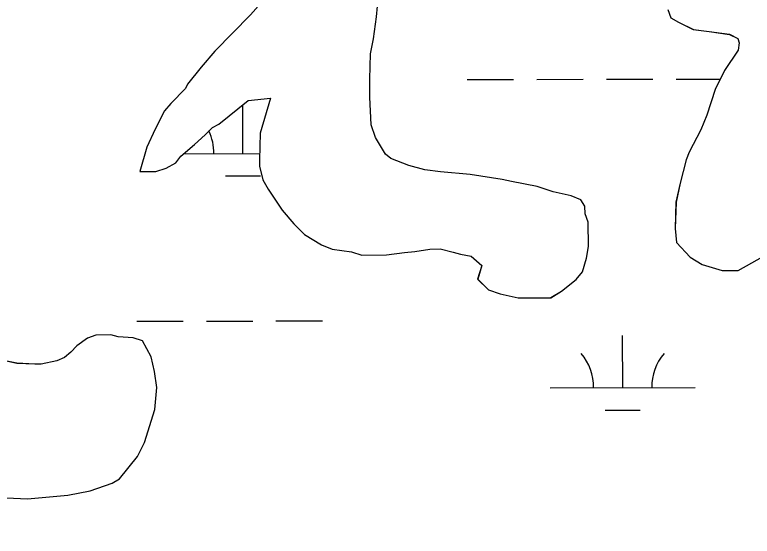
# Model space of a CAD drawing. Extents: x 3329297 to 3367176, y 649250 to 674653.
# Drawn here: x 3333990 to 3334498, y 665350 to 665710 of the extents above; entities that cross this region are included whole.
import ezdxf

# ---------------------------------------------------------------- set-up
doc = ezdxf.new("R2010")
doc.units = 0
for name, color, linetype in [('V-RIVR-EDGE', 7, 'Continuous'), ('V-SITE-VEGE', 7, 'Continuous'), ('V-WETL-SWMP', 7, 'Continuous')]:
    doc.layers.add(name, color=color, linetype=linetype)

msp = doc.modelspace()

# ---------------------------------------------------------------- linework, layer by layer
at = {"layer": 'V-RIVR-EDGE'}
msp.add_spline([(3333408.67, 669402.25), (3333456.19, 669390.71), (3333480.63, 669386.5), (3333498.44, 669381.9), (3333510.87, 669380.21), (3333522.05, 669375.21), (3333537.79, 669370.2), (3333569.28, 669364.32), (3333591.65, 669358.87), (3333623.12, 669349.68), (3333650.87, 669341.32), (3333676.14, 669332.97), (3333726.26, 669319.16), (3333778.85, 669302.04), (3333791.7, 669299.52), (3333813.65, 669293.25), (3333833.94, 669285.74), (3333853.81, 669277.4), (3333866.25, 669277.37), (3333927.54, 669258.57), (3333978.9, 669241.03), (3334054.7, 669220.12), (3334082.03, 669212.59), (3334104.4, 669205.9), (3334133.39, 669195.06), (3334212.08, 669169.99), (3334258.87, 669154.54), (3334287.45, 669144.94), (3334323.9, 669134.48), (3334362.83, 669121.12), (3334397.62, 669109.43), (3334435.3, 669094.83), (3334441.92, 669091.5), (3334451.86, 669089.82), (3334460.97, 669083.99), (3334464.7, 669082.74), (3334470.5, 669083.56), (3334476.3, 669080.22), (3334476.7, 669076.08), (3334486.64, 669072.74), (3334503.22, 669071.87), (3334523.51, 669067.26), (3334538.42, 669061.42), (3334550.43, 669055.17), (3334564.91, 669046.85), (3334575.68, 669042.68), (3334598.87, 669036.4), (3334626.22, 669030.95), (3334690.85, 669018.77), (3334721.1, 669015.79), (3334733.12, 669015.76), (3334745.12, 669011.17), (3334755.07, 669009.49), (3334769.57, 669008.62), (3334791.12, 669004.42), (3334799.82, 669004.4), (3334813.5, 669004.78), (3334832.55, 668999.76), (3334841.67, 668998.5), (3334844.56, 668994.76), (3334856.98, 668990.17), (3334864.01, 668983.93), (3334870.22, 668977.7), (3334876.83, 668970.23), (3334882.21, 668968.55), (3334894.64, 668965.62), (3334904.17, 668965.6), (3334918.26, 668964.32), (3334926.55, 668963.47), (3334936.07, 668958.47), (3334945.17, 668949.33), (3334956.75, 668941.01), (3334959.65, 668941.42), (3334971.67, 668941.39), (3334983.28, 668941.78), (3334993.22, 668938.85), (3335003.57, 668932.19), (3335011.43, 668925.13), (3335021.77, 668920.13), (3335034.2, 668915.95), (3335054.91, 668911.76), (3335056.98, 668908.85), (3335064.84, 668903.86), (3335073.54, 668900.11), (3335080.99, 668898.01), (3335087.62, 668898), (3335095.08, 668897.98), (3335097.56, 668895.07), (3335105.01, 668888.42), (3335114.11, 668882.18), (3335138.13, 668873), (3335159.66, 668864.25), (3335185.74, 668850.5), (3335195.24, 668838.88), (3335210.97, 668830.13), (3335229.2, 668825.53), (3335249.9, 668817.6), (3335252.37, 668811.38), (3335261.48, 668805.55), (3335272.65, 668798.48), (3335296.26, 668792.62), (3335327.31, 668778.45), (3335359.19, 668761.79), (3335399.34, 668739.72), (3335432.46, 668723.48), (3335466.41, 668708.06), (3335508.64, 668689.3), (3335535.54, 668674.31), (3335583.98, 668653.05), (3335614.62, 668638.06), (3335645.26, 668624.72), (3335682.09, 668600.59), (3335715.2, 668580.61), (3335752.45, 668561.45), (3335771.91, 668553.11), (3335793.87, 668548.5), (3335846.45, 668524.74), (3335870.88, 668514.74), (3335887.86, 668509.31), (3335894.89, 668501), (3335912.68, 668488.11), (3335927.57, 668478.12), (3335958.63, 668466.44), (3335986.78, 668452.69), (3336001.26, 668442.71), (3336018.65, 668434.38), (3336038.94, 668426.86), (3336117.18, 668387.3), (3336184.23, 668349), (3336223.14, 668326.52), (3336257.49, 668305.71), (3336289.35, 668284.49), (3336317.09, 668269.5), (3336332.82, 668261.59), (3336456.59, 668198.69), (3336509.16, 668170.79), (3336541.45, 668152.89), (3336585.74, 668129.99), (3336625.9, 668110.82), (3336652.81, 668097.9), (3336753.39, 668040.04), (3336798.08, 668013.82), (3336819.61, 668001.33), (3336844.03, 667986.76), (3336862.23, 667973.87), (3336893.68, 667952.24), (3336928.03, 667933.09), (3336960.32, 667914.77), (3336990.53, 667894.8), (3337029.42, 667867.76), (3337069.15, 667842.38), (3337101.03, 667829.45), (3337126.7, 667818.2), (3337166.01, 667790.33), (3337200.36, 667767.86), (3337228.49, 667747.49), (3337263.25, 667726.26), (3337288.91, 667709.2), (3337372.51, 667657.19), (3337387.81, 667642.64), (3337413.87, 667621.85), (3337448.63, 667598.56), (3337473.45, 667578.6), (3337509.02, 667550.74), (3337579.37, 667503.32), (3337621.15, 667469.64), (3337664.99, 667430.98), (3337708, 667391.09), (3337739.83, 667359.09), (3337772.91, 667327.1), (3337812.19, 667288.45), (3337827.07, 667271.42), (3337829.54, 667264.37), (3337842.77, 667251.49), (3337873.39, 667227.79), (3337886.2, 667214.9), (3337903.15, 667197.87), (3337949.44, 667144.7), (3337971.36, 667123.51), (3337996.16, 667096.5), (3338024.28, 667069.91), (3338047.02, 667044.57), (3338075.53, 667011.75), (3338104.88, 666976.86), (3338113.55, 666965.24), (3338176.78, 666889.65), (3338206.11, 666850.2), (3338224.29, 666825.28), (3338246.19, 666798.29), (3338263.54, 666774.2), (3338301.95, 666718.57), (3338311.86, 666704.45), (3338327.97, 666683.27), (3338335.39, 666667.92), (3338348.6, 666644.26), (3338362.65, 666627.23), (3338385.38, 666599.41), (3338404.38, 666574.49), (3338412.64, 666562.03), (3338414.69, 666551.25), (3338422.1, 666533), (3338443.14, 666493.98), (3338455.94, 666471.98), (3338475.36, 666449.55), (3338483.22, 666442.9), (3338498.1, 666425.04), (3338521.62, 666381.88), (3338562.49, 666317.53), (3338585.64, 666290.53), (3338600.49, 666260.65), (3338619.87, 666219.99), (3338640.91, 666179.73), (3338652.47, 666165.19), (3338660.72, 666148.59), (3338708.98, 666053.14), (3338735.4, 666007.49), (3338756.45, 665971.37), (3338777.09, 665937.33), (3338810.12, 665887.1), (3338828.67, 665846.43), (3338853.83, 665796.63), (3338873.62, 665751.82), (3338895.07, 665712.81), (3338903.73, 665692.06), (3338916.51, 665665.92), (3338933.84, 665635.2), (3338944.14, 665609.48), (3338956.5, 665578.78), (3338961.85, 665565.5), (3338976.72, 665543.08), (3338984.97, 665527.72), (3338995.29, 665511.12), (3339011.78, 665472.12), (3339026.62, 665438.92), (3339039.81, 665412.78), (3339047.62, 665382.91), (3339085.52, 665289.98), (3339099.52, 665253.88), (3339113.54, 665222.76), (3339126.31, 665192.47), (3339138.67, 665160.53), (3339164.2, 665092.49), (3339180.27, 665055.97), (3339203.74, 664990.84), (3339215.67, 664956.41), (3339231.28, 664897.51), (3339241.14, 664863.5), (3339253.89, 664825.75), (3339262.12, 664798.38), (3339275.29, 664761.87), (3339290.53, 664724.53), (3339306.2, 664692.16), (3339318.96, 664656.48), (3339324.3, 664636.57), (3339336.64, 664597.17), (3339352.32, 664567.7), (3339365.51, 664538.24), (3339372.09, 664519.57), (3339374.1, 664493.04), (3339373.24, 664478.95), (3339373.22, 664471.07), (3339377.31, 664449.92), (3339393.81, 664419.21), (3339410.31, 664384.77), (3339423.47, 664344.95), (3339458.49, 664257.4), (3339470, 664219.24), (3339470.38, 664207.22), (3339477.79, 664185.65), (3339481.06, 664164.92), (3339486.38, 664140.04), (3339490.07, 664124.28), (3339499.57, 664107.26), (3339512.74, 664069.92), (3339523.82, 664028.45), (3339527.48, 663998.18), (3339528.24, 663969.58), (3339525.71, 663951.76), (3339522.38, 663945.55), (3339521.12, 663939.34), (3339523.98, 663925.24), (3339554.12, 663875.01), (3339569.36, 663836.01), (3339574.25, 663803.67), (3339577.08, 663774.24), (3339586.92, 663730.69), (3339599.67, 663691.28), (3339610.34, 663646.91), (3339623.11, 663615.79), (3339630.52, 663595.88), (3339633.84, 663595.87), (3339642.96, 663599.16), (3339642.95, 663594.19), (3339646.2, 663565.99), (3339654.41, 663535.72), (3339664.28, 663503.78), (3339677.03, 663465.2), (3339691.86, 663427.03), (3339697.2, 663406.71), (3339697.16, 663392.2), (3339697.14, 663381.01), (3339704.95, 663354.46), (3339710.68, 663325.43), (3339723.84, 663284.37), (3339738.67, 663247.44), (3339746.07, 663222.55), (3339747.68, 663203.07), (3339746.39, 663183.59), (3339745.49, 663154.58), (3339745.01, 663130.54), (3339742.91, 663119.36), (3339739.57, 663107.34), (3339737.02, 663082.48), (3339735.31, 663062.18), (3339736.91, 663039.79), (3339742.24, 663016.57), (3339743.89, 663011.59), (3339748.03, 663011.58), (3339751.76, 663009.5), (3339753.81, 663002.44), (3339760.02, 662996.63), (3339761.25, 662990.82), (3339763.7, 662975.89), (3339763.23, 662954.76), (3339760.68, 662930.31), (3339757.77, 662927.83), (3339749.07, 662927.43), (3339743.27, 662927.45), (3339738.7, 662924.14), (3339734.95, 662917.94), (3339730.39, 662915.88), (3339727.48, 662912.15), (3339727.05, 662907.59), (3339732.42, 662900.12), (3339737.36, 662884.36), (3339741.88, 662869.42), (3339745.19, 662866.1), (3339748.09, 662867.34), (3339750.6, 662877.28), (3339752.68, 662878.93), (3339754.33, 662875.61), (3339755.55, 662867.73), (3339761.75, 662859.01), (3339764.21, 662850.72), (3339762.54, 662844.09), (3339761.66, 662822.12), (3339758.32, 662812.6), (3339756.63, 662801.83), (3339759.49, 662784), (3339757.41, 662779.44), (3339754.89, 662768.67), (3339755.28, 662757.07), (3339757.75, 662749.6), (3339761.87, 662739.64), (3339755.63, 662730.95), (3339746.46, 662711.08), (3339737.74, 662704.06), (3339732.76, 662703.24), (3339730.27, 662699.93), (3339733.56, 662689.56), (3339736.84, 662677.12), (3339737.24, 662668), (3339731.83, 662659.31), (3339726.4, 662644.4), (3339724.32, 662641.09), (3339729.69, 662633.2), (3339729.67, 662627.4), (3339727.18, 662625.33), (3339721.8, 662625.76), (3339721.77, 662615.4), (3339722.97, 662597.16), (3339722.88, 662560.68), (3339725.3, 662535.39), (3339725.27, 662520.47), (3339726.84, 662486.48), (3339724.3, 662463.27), (3339713.04, 662438.43), (3339703.87, 662416.9), (3339699.66, 662391.63), (3339692.89, 662333.2), (3339688.24, 662297.98), (3339687.35, 662274.36), (3339683.58, 662256.13), (3339676.08, 662239.99), (3339666.07, 662216.8), (3339659.8, 662192.78), (3339656.84, 662171.64), (3339654.66, 662126.06), (3339650.43, 662090.84), (3339644.54, 662058.52), (3339643.67, 662039.46), (3339638.22, 662015.43), (3339634.45, 661998.44), (3339628.58, 661971.93), (3339618.98, 661945.84), (3339616.46, 661933), (3339617.23, 661907.3), (3339619.63, 661874.97), (3339617.1, 661854.66), (3339612.93, 661845.55), (3339610.83, 661836.44), (3339609.99, 661829.81), (3339609.97, 661820.28), (3339609.94, 661810.74), (3339603.71, 661804.13), (3339600.8, 661799.58), (3339598.69, 661785.07), (3339594.93, 661775.55), (3339590.33, 661759.4), (3339588.63, 661741.16), (3339585.71, 661733.3), (3339580.72, 661727.51), (3339574.08, 661723.79), (3339572.82, 661715.92), (3339571.93, 661693.54), (3339563.96, 661655.01), (3339553.91, 661613.59), (3339540.55, 661574.66), (3339527.6, 661533.66), (3339508.45, 661497.23), (3339490.11, 661455.83), (3339486.77, 661446.72), (3339487.15, 661432.62), (3339486.27, 661412.32), (3339484.59, 661404.03), (3339476.69, 661391.62), (3339467.95, 661378.79), (3339452.99, 661365.15), (3339446.77, 661363.5), (3339440.97, 661363.1), (3339433.9, 661354.83), (3339423.52, 661346.15), (3339398.21, 661334.61), (3339381.19, 661326.78), (3339369.99, 661319.76), (3339357.51, 661305.28), (3339344.6, 661280.03), (3339332.97, 661269.7), (3339320.94, 661263.51), (3339313.89, 661263.11), (3339310.17, 661266.02), (3339308.11, 661271.83), (3339302.75, 661282.21), (3339298.61, 661286.36), (3339290.74, 661288.87), (3339284.94, 661288.88), (3339274.98, 661285.59), (3339261.28, 661273.19), (3339255.46, 661266.57), (3339248.82, 661265.76), (3339234.73, 661264.55), (3339224.36, 661264.16), (3339216.48, 661259.21), (3339211.9, 661252.17), (3339209.4, 661248.45), (3339211.04, 661240.57), (3339215.57, 661229.37), (3339215.52, 661208.23), (3339213.41, 661191.24), (3339208.83, 661185.04), (3339198.85, 661169.31), (3339190.95, 661161.87), (3339179.34, 661161.07), (3339154.49, 661165.69), (3339127.97, 661171.14), (3339111.41, 661176.16), (3339105.19, 661176.17), (3339096.89, 661174.12), (3339090.66, 661168.75), (3339085.66, 661157.16), (3339071.95, 661143.1), (3339054.92, 661129.88), (3339020.08, 661118.77), (3338993.53, 661110.13), (3338978.58, 661099.81), (3338965.29, 661086.16), (3338953.63, 661064.64), (3338937.4, 661038.98)], degree=3, dxfattribs=at)
at = {"layer": 'V-SITE-VEGE'}
for p, q in [((3334159.91, 665717.64), (3334152.69, 665709.54)), ((3334239.56, 665708.21), (3334240.22, 665715.52)), ((3334152.69, 665709.54), (3334128.12, 665684.48)), ((3334237.52, 665692.87), (3334239.56, 665708.21)), ((3334440.23, 665713.14), (3334442.48, 665707.32)), ((3334442.48, 665707.32), (3334447.62, 665704.45)), ((3334447.62, 665704.45), (3334457.88, 665699.44)), ((3334457.88, 665699.44), (3334468.85, 665698.09)), ((3334468.85, 665698.09), (3334482.73, 665696.04)), ((3334235.43, 665682.63), (3334237.52, 665692.87)), ((3334482.73, 665696.04), (3334488.6, 665693.18)), ((3334488.6, 665693.18), (3334489.36, 665690.27)), ((3334489.36, 665690.27), (3334488.68, 665685.15)), ((3334128.12, 665684.48), (3334118.74, 665673.44)), ((3334488.68, 665685.15), (3334479.33, 665671.19)), ((3334234.88, 665665.1), (3334235.43, 665682.63)), ((3334118.74, 665673.44), (3334109.37, 665661.66)), ((3334479.33, 665671.19), (3334472.9, 665657.99)), ((3334235, 665652.7), (3334234.88, 665665.1)), ((3334107.94, 665658.73), (3334097.83, 665648.41)), ((3334109.37, 665661.66), (3334107.94, 665658.73)), ((3334472.9, 665657.99), (3334467.23, 665640.41)), ((3334235.92, 665633.73), (3334235, 665652.7)), ((3334097.83, 665648.41), (3334093.5, 665643.26)), ((3334130.81, 665634.14), (3334151.09, 665650.4)), ((3334151.09, 665650.4), (3334166.4, 665652.01)), ((3334166.4, 665652.01), (3334159.34, 665627.86)), ((3334093.5, 665643.26), (3334087.05, 665630.79)), ((3334467.23, 665640.41), (3334462.96, 665630.15)), ((3334121.4, 665626.75), (3334126.46, 665631.91)), ((3334126.46, 665631.91), (3334130.81, 665634.14)), ((3334238.93, 665625), (3334235.92, 665633.73)), ((3334087.05, 665630.79), (3334081.34, 665618.32)), ((3334159.34, 665627.86), (3334158.79, 665609.6)), ((3334462.96, 665630.15), (3334455.08, 665614.75)), ((3334114.17, 665620.11), (3334121.4, 665626.75)), ((3334245.61, 665613.39), (3334238.93, 665625)), ((3334081.34, 665618.32), (3334076.4, 665601.49)), ((3334104.76, 665611.99), (3334114.17, 665620.11)), ((3334101.15, 665607.57), (3334104.76, 665611.99)), ((3334249.29, 665610.51), (3334245.61, 665613.39)), ((3334455.08, 665614.75), (3334452.94, 665609.62)), ((3334094.62, 665603.85), (3334101.15, 665607.57)), ((3334158.79, 665609.6), (3334158.84, 665605.23)), ((3334261.75, 665605.52), (3334249.29, 665610.51)), ((3334452.94, 665609.62), (3334448.72, 665593.52)), ((3334076.4, 665601.49), (3334087.34, 665601.59)), ((3334087.34, 665601.59), (3334094.62, 665603.85)), ((3334158.84, 665605.23), (3334161.12, 665595.76)), ((3334272.73, 665602.71), (3334261.75, 665605.52)), ((3334283.69, 665601.36), (3334272.73, 665602.71)), ((3334304.14, 665599.37), (3334283.69, 665601.36)), ((3334326.07, 665595.94), (3334304.14, 665599.37)), ((3334161.12, 665595.76), (3334164.83, 665589.23)), ((3334332.66, 665594.55), (3334326.07, 665595.94)), ((3334350.21, 665591.08), (3334332.66, 665594.55)), ((3334448.72, 665593.52), (3334445.93, 665580.35)), ((3334164.83, 665589.23), (3334174.47, 665574.73)), ((3334361.19, 665587.53), (3334350.21, 665591.08)), ((3334373.63, 665584.74), (3334361.19, 665587.53)), ((3334380.23, 665581.89), (3334373.63, 665584.74)), ((3334383.19, 665577.54), (3334380.23, 665581.89)), ((3334383.24, 665572.43), (3334383.19, 665577.54)), ((3334445.93, 665580.35), (3334445.38, 665562.1)), ((3334174.47, 665574.73), (3334182.59, 665565.32)), ((3334385.49, 665566.61), (3334383.24, 665572.43)), ((3334385.66, 665549.82), (3334385.49, 665566.61)), ((3334182.59, 665565.32), (3334189.96, 665558.09)), ((3334445.38, 665562.1), (3334446.21, 665552.62)), ((3334189.96, 665558.09), (3334201.71, 665550.91)), ((3334201.71, 665550.91), (3334209.04, 665548.06)), ((3334446.21, 665552.62), (3334455.8, 665542.49)), ((3334209.04, 665548.06), (3334222.2, 665546.01)), ((3334222.2, 665546.01), (3334229.52, 665543.89)), ((3334246.31, 665544.06), (3334258.7, 665545.64)), ((3334258.7, 665545.64), (3334265.99, 665546.44)), ((3334265.99, 665546.44), (3334276.19, 665548)), ((3334276.19, 665548), (3334283.49, 665548.08)), ((3334283.49, 665548.08), (3334292.27, 665545.97)), ((3334292.27, 665545.97), (3334297.39, 665544.57)), ((3334384.28, 665541.78), (3334385.66, 665549.82)), ((3334229.52, 665543.89), (3334246.31, 665544.06)), ((3334297.39, 665544.57), (3334304.7, 665543.18)), ((3334304.7, 665543.18), (3334312.07, 665536.68)), ((3334381.45, 665532.27), (3334384.28, 665541.78)), ((3334455.8, 665542.49), (3334463.88, 665537.46)), ((3334488.73, 665533.33), (3334507.61, 665543.74)), ((3334312.07, 665536.68), (3334309.24, 665527.17)), ((3334463.88, 665537.46), (3334477.79, 665533.22)), ((3334377.12, 665527.11), (3334381.45, 665532.27)), ((3334477.79, 665533.22), (3334488.73, 665533.33)), ((3334309.24, 665527.17), (3334316.62, 665519.94)), ((3334366.99, 665518.98), (3334377.12, 665527.11)), ((3334316.62, 665519.94), (3334324.67, 665517.1)), ((3334324.67, 665517.1), (3334337.11, 665514.31)), ((3334359.73, 665514.53), (3334366.99, 665518.98)), ((3334337.11, 665514.31), (3334359.73, 665514.53)), ((3334040.32, 665486.53), (3334033.07, 665481.35)), ((3334046.13, 665488.78), (3334040.32, 665486.53)), ((3334056.35, 665488.88), (3334046.13, 665488.78)), ((3334061.48, 665487.47), (3334056.35, 665488.88)), ((3334071.7, 665486.84), (3334061.48, 665487.47)), ((3334078.29, 665484.72), (3334071.7, 665486.84)), ((3334084.24, 665473.83), (3334078.29, 665484.72)), ((3334033.07, 665481.35), (3334028.74, 665476.93)), ((3334028.74, 665476.93), (3334024.39, 665473.23)), ((3333991.59, 665469.26), (3333981.35, 665471.35)), ((3334004, 665468.65), (3333991.59, 665469.26)), ((3334019.31, 665471), (3334008.38, 665468.7)), ((3334024.39, 665473.23), (3334019.31, 665471)), ((3334086.53, 665463.64), (3334084.24, 665473.83)), ((3334008.38, 665468.7), (3334004, 665468.65)), ((3334088.1, 665452.7), (3334086.53, 665463.64)), ((3334086.79, 665437.36), (3334088.1, 665452.7)), ((3334079.72, 665414.67), (3334086.79, 665437.36)), ((3334074.71, 665405.13), (3334079.72, 665414.67)), ((3334062.45, 665389.68), (3334074.71, 665405.13)), ((3334057.37, 665386.71), (3334062.45, 665389.68)), ((3334042.1, 665381.45), (3334057.37, 665386.71)), ((3333999.09, 665375.91), (3334026.8, 665378.37)), ((3334026.8, 665378.37), (3334042.1, 665381.45)), ((3333984.48, 665376.49), (3333999.09, 665375.91))]:
    msp.add_line(p, q, dxfattribs=at)
at = {"layer": 'V-WETL-SWMP'}
for p, q in [((3334239.56, 665708.22), (3334240.22, 665715.53)), ((3334152.69, 665709.54), (3334128.12, 665684.48)), ((3334237.52, 665692.87), (3334239.56, 665708.22)), ((3334440.23, 665713.14), (3334442.48, 665707.32)), ((3334442.48, 665707.32), (3334447.62, 665704.46)), ((3334447.62, 665704.46), (3334457.89, 665699.45)), ((3334457.89, 665699.45), (3334468.85, 665698.1)), ((3334468.85, 665698.1), (3334482.74, 665696.05)), ((3334235.44, 665682.63), (3334237.52, 665692.87)), ((3334482.74, 665696.05), (3334488.6, 665693.19)), ((3334488.6, 665693.19), (3334489.36, 665690.27)), ((3334489.36, 665690.27), (3334488.68, 665685.16)), ((3334128.12, 665684.48), (3334118.75, 665673.44)), ((3334488.68, 665685.16), (3334479.34, 665671.2)), ((3334234.88, 665665.11), (3334235.44, 665682.63)), ((3334118.75, 665673.44), (3334109.37, 665661.67)), ((3334479.34, 665671.2), (3334472.9, 665657.99)), ((3334235.01, 665652.7), (3334234.88, 665665.11)), ((3334301.94, 665664.89), (3334333.94, 665664.95)), ((3334349.94, 665664.98), (3334381.94, 665665.04)), ((3334397.94, 665665.07), (3334429.94, 665665.13)), ((3334445.94, 665665.16), (3334476.42, 665665.22)), ((3334107.94, 665658.74), (3334097.83, 665648.42)), ((3334109.37, 665661.67), (3334107.94, 665658.74)), ((3334472.9, 665657.99), (3334467.23, 665640.42)), ((3334235.92, 665633.74), (3334235.01, 665652.7)), ((3334097.83, 665648.42), (3334093.5, 665643.26)), ((3334130.82, 665634.15), (3334151.09, 665650.41)), ((3334147.44, 665613.86), (3334147.38, 665647.43)), ((3334151.09, 665650.41), (3334166.4, 665652.02)), ((3334166.4, 665652.02), (3334159.34, 665627.86)), ((3334093.5, 665643.26), (3334087.06, 665630.79)), ((3334467.23, 665640.42), (3334462.96, 665630.16)), ((3334121.4, 665626.75), (3334126.46, 665631.91)), ((3334126.46, 665631.91), (3334130.82, 665634.15)), ((3334238.93, 665625.01), (3334235.92, 665633.74)), ((3334087.06, 665630.79), (3334081.34, 665618.33)), ((3334114.17, 665620.11), (3334121.4, 665626.75)), ((3334159.34, 665627.86), (3334158.8, 665609.61)), ((3334462.96, 665630.16), (3334455.08, 665614.75)), ((3334245.62, 665613.4), (3334238.93, 665625.01)), ((3334081.34, 665618.33), (3334076.4, 665601.49)), ((3334104.76, 665611.99), (3334114.17, 665620.11)), ((3334101.15, 665607.58), (3334104.76, 665611.99)), ((3334106.83, 665613.78), (3334158.92, 665613.88)), ((3334249.29, 665610.51), (3334245.62, 665613.4)), ((3334455.08, 665614.75), (3334452.94, 665609.62)), ((3334094.62, 665603.86), (3334101.15, 665607.58)), ((3334158.8, 665609.61), (3334158.84, 665605.23)), ((3334261.75, 665605.53), (3334249.29, 665610.51)), ((3334452.94, 665609.62), (3334448.72, 665593.52)), ((3334076.4, 665601.49), (3334087.35, 665601.6)), ((3334087.35, 665601.6), (3334094.62, 665603.86)), ((3334158.84, 665605.23), (3334161.12, 665595.77)), ((3334272.73, 665602.72), (3334261.75, 665605.53)), ((3334283.69, 665601.37), (3334272.73, 665602.72)), ((3334304.15, 665599.38), (3334283.69, 665601.37)), ((3334135.47, 665598.4), (3334159.47, 665598.45)), ((3334326.08, 665595.95), (3334304.15, 665599.38)), ((3334161.12, 665595.77), (3334164.84, 665589.23)), ((3334332.66, 665594.56), (3334326.08, 665595.95)), ((3334350.21, 665591.08), (3334332.66, 665594.56)), ((3334448.72, 665593.52), (3334445.94, 665580.36)), ((3334164.84, 665589.23), (3334174.47, 665574.73)), ((3334361.2, 665587.54), (3334350.21, 665591.08)), ((3334373.63, 665584.75), (3334361.2, 665587.54)), ((3334380.23, 665581.89), (3334373.63, 665584.75)), ((3334383.19, 665577.54), (3334380.23, 665581.89)), ((3334383.24, 665572.43), (3334383.19, 665577.54)), ((3334445.94, 665580.36), (3334445.39, 665562.1)), ((3334174.47, 665574.73), (3334182.59, 665565.32)), ((3334385.49, 665566.62), (3334383.24, 665572.43)), ((3334385.66, 665549.83), (3334385.49, 665566.62)), ((3334182.59, 665565.32), (3334189.96, 665558.1)), ((3334445.39, 665562.1), (3334446.21, 665552.62)), ((3334189.96, 665558.1), (3334201.71, 665550.92)), ((3334201.71, 665550.92), (3334209.04, 665548.07)), ((3334446.21, 665552.62), (3334455.8, 665542.5)), ((3334209.04, 665548.07), (3334222.2, 665546.01)), ((3334222.2, 665546.01), (3334229.52, 665543.9)), ((3334246.31, 665544.06), (3334258.7, 665545.65)), ((3334258.7, 665545.65), (3334265.99, 665546.45)), ((3334265.99, 665546.45), (3334276.19, 665548.01)), ((3334276.19, 665548.01), (3334283.49, 665548.08)), ((3334283.49, 665548.08), (3334292.27, 665545.98)), ((3334292.27, 665545.98), (3334297.39, 665544.57)), ((3334384.28, 665541.79), (3334385.66, 665549.83)), ((3334229.52, 665543.9), (3334246.31, 665544.06)), ((3334297.39, 665544.57), (3334304.71, 665543.18)), ((3334304.71, 665543.18), (3334312.07, 665536.69)), ((3334381.45, 665532.27), (3334384.28, 665541.79)), ((3334455.8, 665542.5), (3334463.88, 665537.47)), ((3334488.74, 665533.34), (3334507.61, 665543.75)), ((3334312.07, 665536.69), (3334309.25, 665527.17)), ((3334463.88, 665537.47), (3334477.79, 665533.23)), ((3334377.13, 665527.12), (3334381.45, 665532.27)), ((3334477.79, 665533.23), (3334488.74, 665533.34)), ((3334309.25, 665527.17), (3334316.62, 665519.95)), ((3334366.99, 665518.99), (3334377.13, 665527.12)), ((3334316.62, 665519.95), (3334324.67, 665517.11)), ((3334324.67, 665517.11), (3334337.11, 665514.31)), ((3334359.73, 665514.54), (3334366.99, 665518.99)), ((3334337.11, 665514.31), (3334359.73, 665514.54)), ((3334074.25, 665498.29), (3334106.25, 665498.35)), ((3334122.25, 665498.38), (3334154.25, 665498.44)), ((3334170.25, 665498.47), (3334202.25, 665498.53)), ((3334040.32, 665486.54), (3334033.07, 665481.36)), ((3334046.14, 665488.79), (3334040.32, 665486.54)), ((3334056.35, 665488.89), (3334046.14, 665488.79)), ((3334061.48, 665487.48), (3334056.35, 665488.89)), ((3334071.7, 665486.85), (3334061.48, 665487.48)), ((3334078.29, 665484.73), (3334071.7, 665486.85)), ((3334084.24, 665473.84), (3334078.29, 665484.73)), ((3334409.18, 665452.49), (3334409.12, 665488.49)), ((3334033.07, 665481.36), (3334028.74, 665476.93)), ((3334028.74, 665476.93), (3334024.39, 665473.24)), ((3333991.59, 665469.27), (3333981.35, 665471.35)), ((3334004, 665468.66), (3333991.59, 665469.27)), ((3334019.31, 665471), (3334008.38, 665468.7)), ((3334024.39, 665473.24), (3334019.31, 665471)), ((3334086.53, 665463.64), (3334084.24, 665473.84)), ((3334008.38, 665468.7), (3334004, 665468.66)), ((3334088.1, 665452.71), (3334086.53, 665463.64)), ((3334086.79, 665437.37), (3334088.1, 665452.71)), ((3334359.18, 665452.4), (3334459.18, 665452.58)), ((3334079.72, 665414.67), (3334086.79, 665437.37)), ((3334397.21, 665437.04), (3334421.21, 665437.08)), ((3334074.71, 665405.13), (3334079.72, 665414.67)), ((3334062.45, 665389.68), (3334074.71, 665405.13)), ((3334057.37, 665386.71), (3334062.45, 665389.68)), ((3334042.1, 665381.45), (3334057.37, 665386.71)), ((3333999.09, 665375.91), (3334026.8, 665378.38)), ((3334026.8, 665378.38), (3334042.1, 665381.45)), ((3333984.48, 665376.5), (3333999.09, 665375.91))]:
    msp.add_line(p, q, dxfattribs=at)
for centre, start, end in [((3334092.2, 665614.23), 359.3365, 25.5206), ((3334353.94, 665452.86), 359.3365, 40.8801), ((3334464.43, 665453.07), 139.3365, 180.8801)]:
    msp.add_arc(centre, 35.25, start, end, dxfattribs=at)

doc.saveas('drawing.dxf')
